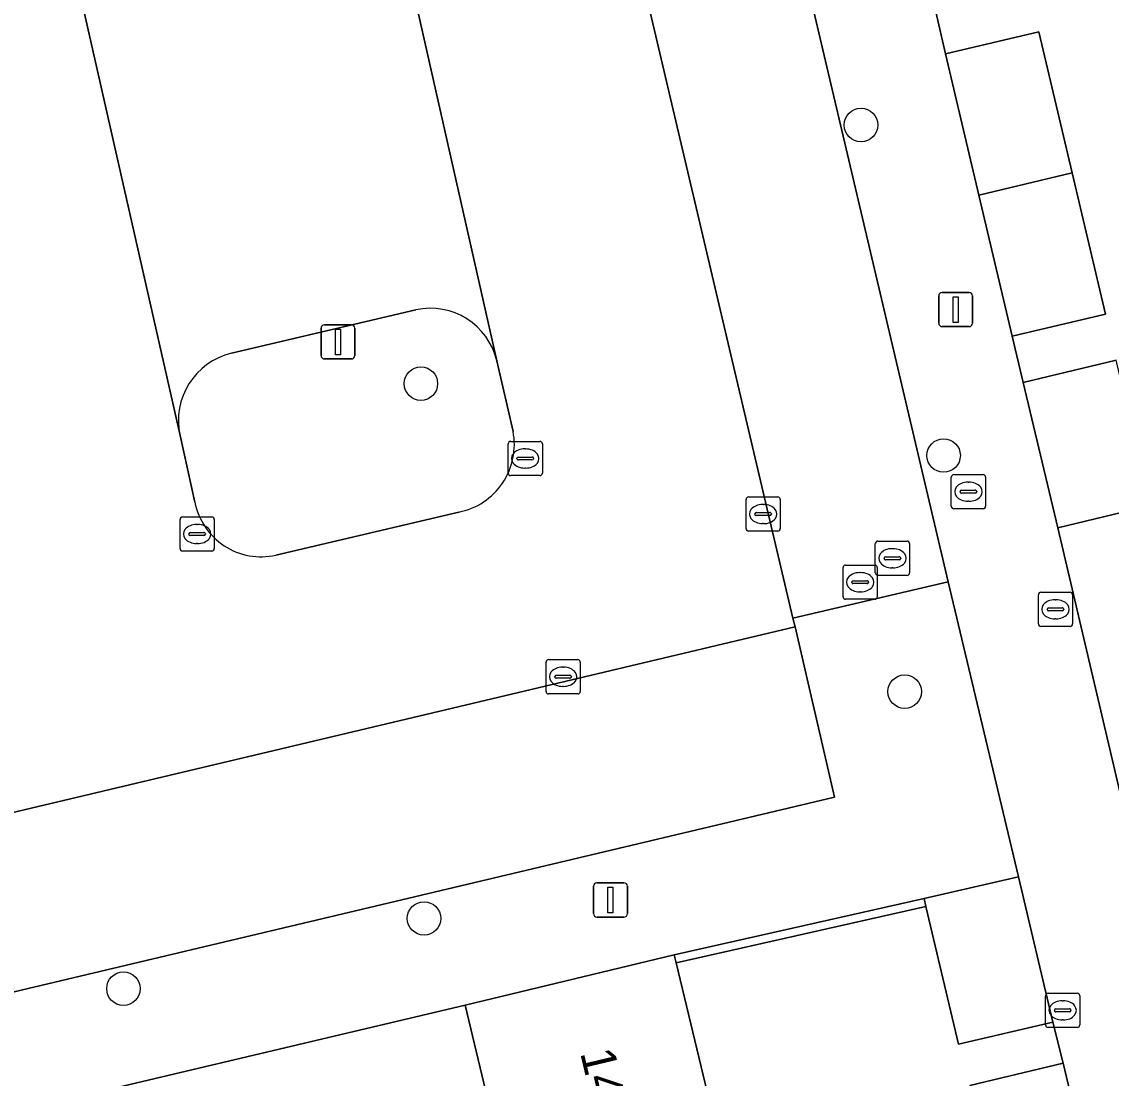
# Model space of a CAD drawing. Extents: x 158031 to 159244, y 380104 to 381214.
# Drawn here: x 159144.07 to 159175.9, y 380546.19 to 380577.04 of the extents above; entities that cross this region are included whole.
import ezdxf

# ---------------------------------------------------------------- set-up
doc = ezdxf.new("R2010")
doc.units = 0
for name, color, linetype in [('IMGEO_Boom', 7, 'Continuous'), ('IMGEO_Erf', 7, 'Continuous'), ('IMGEO_Groenvoorziening', 7, 'Continuous'), ('IMGEO_Hek', 7, 'Continuous'), ('IMGEO_Kolk', 7, 'Continuous'), ('IMGEO_Lichtmast', 7, 'Continuous'), ('IMGEO_Muur', 7, 'Continuous'), ('IMGEO_Pand', 7, 'Continuous'), ('IMGEO_Pand_nummerreeks', 7, 'Continuous'), ('IMGEO_Parkeervlak_open', 7, 'Continuous'), ('IMGEO_Rijbaan_lokaal_open', 7, 'Continuous'), ('IMGEO_Rioolput', 7, 'Continuous'), ('IMGEO_Voetpad_open', 7, 'Continuous')]:
    doc.layers.add(name, color=color, linetype=linetype)

msp = doc.modelspace()

# ---------------------------------------------------------------- linework, layer by layer
at = {"layer": 'IMGEO_Boom'}
for centre in [(159168.588, 380574.025), (159155.733, 380566.473), (159171, 380564.374), (159169.864, 380557.479), (159155.824, 380550.856), (159147.043, 380548.806)]:
    msp.add_circle(centre, 0.489, dxfattribs=at)
at = {"layer": 'IMGEO_Erf'}
for points in [[(159177.755, 380584.523), (159174.783, 380583.817), (159173.475, 380589.321), (159172.256, 380589.033), (159171.519, 380592.135), (159167.512, 380591.19), (159169.751, 380581.577), (159172.474, 380582.231), (159173.494, 380577.983), (159170.772, 380577.329), (159171.053, 380576.105), (159173.778, 380576.749), (159174.752, 380572.625), (159175.727, 380568.501), (159173.002, 380567.857), (159173.32, 380566.509), (159176.044, 380567.157)], [(159177.047, 380562.911), (159174.341, 380562.261), (159177.599, 380548.385)], [(159171.767, 380545.979), (159174.49, 380546.631), (159174.189, 380547.829), (159171.431, 380547.181), (159170.484, 380551.207), (159163.184, 380549.557), (159164.46, 380544.257)], [(159157.68, 380545.597), (159157.025, 380548.321), (159136.886, 380543.562)]]:
    msp.add_lwpolyline(points, dxfattribs=at)
at = {"layer": 'IMGEO_Groenvoorziening'}
for points in [[(159155.586, 380568.628), (159150.201, 380567.359)], [(159158.425, 380565.077), (159157.951, 380567.137)], [(159148.696, 380564.96), (159149.133, 380563.012)], [(159151.499, 380561.465), (159156.836, 380562.723)]]:
    msp.add_lwpolyline(points, dxfattribs=at)
for centre, radius, start, end in [((159156.007, 380566.675), 1.998, 13.365, 102.1768), ((159150.67, 380565.393), 2.021, 103.4246, 192.3716), ((159156.457, 380564.692), 2.005, 280.8895, 11.0702), ((159151.064, 380563.383), 1.967, 190.8715, 282.7714)]:
    msp.add_arc(centre, radius, start, end, dxfattribs=at)
at = {"layer": 'IMGEO_Hek'}
msp.add_lwpolyline([(159136.886, 380543.562), (159157.025, 380548.321)], dxfattribs=at)
at = {"layer": 'IMGEO_Kolk'}
for p, q in [((159158.28, 380563.861), (159158.28, 380564.713)), ((159158.355, 380564.787), (159159.207, 380564.787)), ((159159.281, 380564.713), (159159.281, 380563.861)), ((159158.582, 380564.33), (159158.98, 380564.33)), ((159158.768, 380564.567), (159158.793, 380564.567)), ((159158.539, 380564.281), (159158.539, 380564.293)), ((159158.977, 380564.244), (159158.579, 380564.244)), ((159158.791, 380564.007), (159158.766, 380564.007)), ((159159.023, 380564.293), (159159.023, 380564.281)), ((159159.207, 380563.787), (159158.355, 380563.787)), ((159165.229, 380562.238), (159165.229, 380563.09)), ((159165.304, 380563.164), (159166.156, 380563.164)), ((159166.23, 380563.09), (159166.23, 380562.238)), ((159165.717, 380562.944), (159165.742, 380562.944)), ((159148.696, 380561.656), (159148.696, 380562.508)), ((159148.771, 380562.582), (159149.623, 380562.582)), ((159149.697, 380562.508), (159149.697, 380561.656)), ((159165.488, 380562.658), (159165.488, 380562.67)), ((159165.926, 380562.621), (159165.528, 380562.621)), ((159165.531, 380562.707), (159165.929, 380562.707)), ((159165.972, 380562.67), (159165.972, 380562.658)), ((159148.998, 380562.125), (159149.396, 380562.125)), ((159149.184, 380562.362), (159149.209, 380562.362)), ((159166.156, 380562.164), (159165.304, 380562.164)), ((159165.74, 380562.384), (159165.715, 380562.384)), ((159148.955, 380562.076), (159148.955, 380562.088)), ((159149.393, 380562.039), (159148.995, 380562.039)), ((159149.207, 380561.802), (159149.182, 380561.802)), ((159149.439, 380562.088), (159149.439, 380562.076)), ((159149.623, 380561.582), (159148.771, 380561.582)), ((159159.387, 380557.487), (159159.387, 380558.339)), ((159159.462, 380558.413), (159160.314, 380558.413)), ((159160.388, 380558.339), (159160.388, 380557.487)), ((159159.689, 380557.956), (159160.087, 380557.956)), ((159159.875, 380558.193), (159159.9, 380558.193)), ((159159.646, 380557.907), (159159.646, 380557.919)), ((159160.084, 380557.87), (159159.686, 380557.87)), ((159160.13, 380557.919), (159160.13, 380557.907)), ((159160.314, 380557.413), (159159.462, 380557.413)), ((159159.898, 380557.633), (159159.873, 380557.633)), ((159173.978, 380547.745), (159173.978, 380548.597)), ((159174.053, 380548.671), (159174.905, 380548.671)), ((159174.466, 380548.451), (159174.491, 380548.451)), ((159174.979, 380548.597), (159174.979, 380547.745)), ((159174.237, 380548.165), (159174.237, 380548.177)), ((159174.675, 380548.128), (159174.277, 380548.128)), ((159174.28, 380548.214), (159174.678, 380548.214)), ((159174.721, 380548.177), (159174.721, 380548.165)), ((159174.489, 380547.891), (159174.464, 380547.891)), ((159174.905, 380547.671), (159174.053, 380547.671))]:
    msp.add_line(p, q, dxfattribs=at)
for points in [[(159158.28, 380563.861), (159158.28, 380564.713)], [(159158.355, 380564.787), (159159.207, 380564.787)], [(159159.281, 380564.713), (159159.281, 380563.861)], [(159159.207, 380563.787), (159158.355, 380563.787)], [(159165.229, 380562.238), (159165.229, 380563.09)], [(159165.304, 380563.164), (159166.156, 380563.164)], [(159166.23, 380563.09), (159166.23, 380562.238)], [(159148.696, 380561.656), (159148.696, 380562.508)], [(159148.771, 380562.582), (159149.623, 380562.582)], [(159149.697, 380562.508), (159149.697, 380561.656)], [(159166.156, 380562.164), (159165.304, 380562.164)], [(159149.623, 380561.582), (159148.771, 380561.582)], [(159159.387, 380557.487), (159159.387, 380558.339)], [(159159.462, 380558.413), (159160.314, 380558.413)], [(159160.388, 380558.339), (159160.388, 380557.487)], [(159160.314, 380557.413), (159159.462, 380557.413)], [(159173.978, 380547.745), (159173.978, 380548.597)], [(159174.053, 380548.671), (159174.905, 380548.671)], [(159174.979, 380548.597), (159174.979, 380547.745)], [(159174.905, 380547.671), (159174.053, 380547.671)]]:
    msp.add_lwpolyline(points, dxfattribs=at)
for centre, radius, start, end in [((159158.357, 380564.711), 0.0765, 91.552, 178.448), ((159158.357, 380564.711), 0.0765, 91.552, 178.448), ((159159.205, 380564.711), 0.0765, 1.552, 88.448), ((159159.205, 380564.711), 0.0765, 1.552, 88.448), ((159158.579, 380564.29), 0.0403, 85.8775, 175.7526), ((159158.984, 380564.292), 0.0386, 1.7309, 96.639), ((159158.576, 380564.28), 0.0366, 178.938, 274.7102), ((159158.98, 380564.287), 0.043, 264.8664, 352.4533), ((159158.357, 380563.863), 0.0765, 181.552, 268.448), ((159158.357, 380563.863), 0.0765, 181.552, 268.448), ((159159.205, 380563.863), 0.0765, 271.552, 358.448), ((159159.205, 380563.863), 0.0765, 271.552, 358.448), ((159165.306, 380563.088), 0.0765, 91.552, 178.448), ((159165.306, 380563.088), 0.0765, 91.552, 178.448), ((159166.154, 380563.088), 0.0765, 1.552, 88.448), ((159166.154, 380563.088), 0.0765, 1.552, 88.448), ((159148.773, 380562.506), 0.0765, 91.552, 178.448), ((159148.773, 380562.506), 0.0765, 91.552, 178.448), ((159149.621, 380562.506), 0.0765, 1.552, 88.448), ((159149.621, 380562.506), 0.0765, 1.552, 88.448), ((159165.528, 380562.667), 0.0403, 85.8775, 175.7526), ((159165.525, 380562.657), 0.0366, 178.938, 274.7102), ((159165.929, 380562.664), 0.043, 264.8664, 352.4533), ((159165.933, 380562.669), 0.0386, 1.7309, 96.639), ((159148.995, 380562.085), 0.0403, 85.8775, 175.7526), ((159149.4, 380562.087), 0.0386, 1.7309, 96.639), ((159165.306, 380562.24), 0.0765, 181.552, 268.448), ((159165.306, 380562.24), 0.0765, 181.552, 268.448), ((159166.154, 380562.24), 0.0765, 271.552, 358.448), ((159166.154, 380562.24), 0.0765, 271.552, 358.448), ((159148.992, 380562.075), 0.0366, 178.938, 274.7102), ((159149.396, 380562.082), 0.043, 264.8664, 352.4533), ((159148.773, 380561.658), 0.0765, 181.552, 268.448), ((159148.773, 380561.658), 0.0765, 181.552, 268.448), ((159149.621, 380561.658), 0.0765, 271.552, 358.448), ((159149.621, 380561.658), 0.0765, 271.552, 358.448), ((159159.464, 380558.337), 0.0765, 91.552, 178.448), ((159159.464, 380558.337), 0.0765, 91.552, 178.448), ((159160.312, 380558.337), 0.0765, 1.552, 88.448), ((159160.312, 380558.337), 0.0765, 1.552, 88.448), ((159159.686, 380557.916), 0.0403, 85.8775, 175.7526), ((159160.091, 380557.918), 0.0386, 1.7309, 96.639), ((159159.683, 380557.906), 0.0366, 178.938, 274.7102), ((159160.087, 380557.913), 0.043, 264.8664, 352.4533), ((159159.464, 380557.489), 0.0765, 181.552, 268.448), ((159159.464, 380557.489), 0.0765, 181.552, 268.448), ((159160.312, 380557.489), 0.0765, 271.552, 358.448), ((159160.312, 380557.489), 0.0765, 271.552, 358.448), ((159174.055, 380548.595), 0.0765, 91.552, 178.448), ((159174.055, 380548.595), 0.0765, 91.552, 178.448), ((159174.903, 380548.595), 0.0765, 1.552, 88.448), ((159174.903, 380548.595), 0.0765, 1.552, 88.448), ((159174.277, 380548.174), 0.0403, 85.8775, 175.7526), ((159174.274, 380548.164), 0.0366, 178.938, 274.7102), ((159174.678, 380548.171), 0.043, 264.8664, 352.4533), ((159174.682, 380548.176), 0.0386, 1.7309, 96.639), ((159174.055, 380547.747), 0.0765, 181.552, 268.448), ((159174.055, 380547.747), 0.0765, 181.552, 268.448), ((159174.903, 380547.747), 0.0765, 271.552, 358.448), ((159174.903, 380547.747), 0.0765, 271.552, 358.448)]:
    msp.add_arc(centre, radius, start, end, dxfattribs=at)
for centre, major_axis, ratio, start_param, end_param in [((159158.767, 380564.287), (-0.387, 0.002), 0.722429, 4.712389, 7.853982), ((159158.792, 380564.287), (-0.39, 0.002), 0.717154, 1.570796, 4.712389), ((159165.716, 380562.664), (-0.387, 0.002), 0.722429, 4.712389, 7.853982), ((159165.741, 380562.664), (-0.39, 0.002), 0.717154, 1.570796, 4.712389), ((159149.183, 380562.082), (-0.387, 0.002), 0.722429, 4.712389, 7.853982), ((159149.208, 380562.082), (-0.39, 0.002), 0.717154, 1.570796, 4.712389), ((159159.874, 380557.913), (-0.387, 0.002), 0.722429, 4.712389, 7.853982), ((159159.899, 380557.913), (-0.39, 0.002), 0.717154, 1.570796, 4.712389), ((159174.465, 380548.171), (-0.387, 0.002), 0.722429, 4.712389, 7.853982), ((159174.49, 380548.171), (-0.39, 0.002), 0.717154, 1.570796, 4.712389)]:
    msp.add_ellipse(centre, major_axis=major_axis, ratio=ratio, start_param=start_param, end_param=end_param, dxfattribs=at)
at = {"layer": 'IMGEO_Lichtmast'}
for p, q in [((159170.957, 380569.137), (159171.747, 380569.137)), ((159171.747, 380569.137), (159170.957, 380569.137)), ((159170.857, 380568.237), (159170.857, 380569.037)), ((159170.857, 380569.037), (159170.857, 380568.237)), ((159171.847, 380569.037), (159171.847, 380568.237)), ((159171.847, 380568.237), (159171.847, 380569.037)), ((159152.915, 380568.193), (159153.705, 380568.193)), ((159153.705, 380568.193), (159152.915, 380568.193)), ((159152.815, 380567.293), (159152.815, 380568.093)), ((159152.815, 380568.093), (159152.815, 380567.293)), ((159153.805, 380568.093), (159153.805, 380567.293)), ((159153.805, 380567.293), (159153.805, 380568.093)), ((159171.747, 380568.137), (159170.957, 380568.137)), ((159170.957, 380568.137), (159171.747, 380568.137)), ((159153.705, 380567.193), (159152.915, 380567.193)), ((159152.915, 380567.193), (159153.705, 380567.193)), ((159160.773, 380550.998), (159160.773, 380551.798)), ((159160.773, 380551.798), (159160.773, 380550.998)), ((159160.873, 380551.898), (159161.663, 380551.898)), ((159161.663, 380551.898), (159160.873, 380551.898)), ((159161.763, 380551.798), (159161.763, 380550.998)), ((159161.763, 380550.998), (159161.763, 380551.798)), ((159161.663, 380550.898), (159160.873, 380550.898)), ((159160.873, 380550.898), (159161.663, 380550.898))]:
    msp.add_line(p, q, dxfattribs=at)
for points in [[(159171.277, 380569.012), (159171.427, 380569.012), (159171.427, 380568.262), (159171.277, 380568.262), (159171.277, 380569.012)], [(159153.235, 380568.068), (159153.385, 380568.068), (159153.385, 380567.318), (159153.235, 380567.318), (159153.235, 380568.068)], [(159161.193, 380551.773), (159161.343, 380551.773), (159161.343, 380551.023), (159161.193, 380551.023), (159161.193, 380551.773)]]:
    msp.add_lwpolyline(points, dxfattribs=at)
for centre, start, end in [((159170.957, 380569.037), 90, 180), ((159170.957, 380569.037), 90, 180), ((159171.747, 380569.037), 0, 90), ((159171.747, 380569.037), 360, 90), ((159152.915, 380568.093), 90, 180), ((159152.915, 380568.093), 90, 180), ((159153.705, 380568.093), 0, 90), ((159153.705, 380568.093), 360, 90), ((159170.957, 380568.237), 180, 270), ((159170.957, 380568.237), 180, 270), ((159171.747, 380568.237), 270, 0), ((159171.747, 380568.237), 270, 0), ((159152.915, 380567.293), 180, 270), ((159152.915, 380567.293), 180, 270), ((159153.705, 380567.293), 270, 0), ((159153.705, 380567.293), 270, 0), ((159160.873, 380551.798), 90, 180), ((159160.873, 380551.798), 90, 180), ((159161.663, 380551.798), 0, 90), ((159161.663, 380551.798), 360, 90), ((159160.873, 380550.998), 180, 270), ((159160.873, 380550.998), 180, 270), ((159161.663, 380550.998), 270, 0), ((159161.663, 380550.998), 270, 0)]:
    msp.add_arc(centre, 0.1, start, end, dxfattribs=at)
at = {"layer": 'IMGEO_Muur'}
msp.add_lwpolyline([(159163.184, 380549.557), (159170.484, 380551.207), (159170.429, 380551.441), (159163.128, 380549.791)], close=True, dxfattribs=at)
at = {"layer": 'IMGEO_Pand'}
for points in [[(159174.752, 380572.625), (159173.778, 380576.749), (159171.053, 380576.105), (159172.027, 380571.981)], [(159174.752, 380572.625), (159172.027, 380571.981), (159173.002, 380567.857), (159175.727, 380568.501)], [(159173.32, 380566.509), (159174.341, 380562.261), (159177.047, 380562.911), (159176.044, 380567.157)], [(159170.484, 380551.207), (159171.431, 380547.181), (159174.189, 380547.829), (159173.191, 380552.075), (159170.429, 380551.441)], [(159164.46, 380544.257), (159163.184, 380549.557), (159163.128, 380549.791), (159157.025, 380548.321), (159157.68, 380545.597), (159154.867, 380544.92), (159156.276, 380539.067), (159159.147, 380539.751), (159162.135, 380540.463), (159161.403, 380543.538)], [(159174.49, 380546.631), (159171.767, 380545.979), (159172.783, 380541.734), (159175.506, 380542.385)]]:
    msp.add_lwpolyline(points, close=True, dxfattribs=at)
at = {"layer": 'IMGEO_Parkeervlak_open'}
for points in [[(159166.596, 380559.628), (159171.132, 380560.689), (159164.136, 380590.403), (159159.609, 380589.317)], [(159166.662, 380559.374), (159121.612, 380548.682), (159122.79, 380543.718), (159167.813, 380554.395)]]:
    msp.add_lwpolyline(points, close=True, dxfattribs=at)
for points in [[(159157.951, 380567.137), (159154.659, 380581.713), (159145.396, 380579.524), (159148.696, 380564.96)], [(159150.201, 380567.359), (159155.586, 380568.628)]]:
    msp.add_lwpolyline(points, dxfattribs=at)
for centre, radius, start, end in [((159156.007, 380566.675), 1.998, 13.365, 102.1768), ((159150.67, 380565.393), 2.021, 103.4246, 192.3716)]:
    msp.add_arc(centre, radius, start, end, dxfattribs=at)
at = {"layer": 'IMGEO_Rijbaan_lokaal_open'}
msp.add_lwpolyline([(159166.662, 380559.374), (159166.596, 380559.628), (159159.609, 380589.317), (159137.551, 380584.09), (159142.819, 380562.063), (159143.405, 380559.561), (159085.921, 380545.977), (159086.565, 380543.238), (159087.209, 380540.498), (159121.612, 380548.682)], close=True, dxfattribs=at)
for points in [[(159145.396, 380579.524), (159154.659, 380581.713), (159157.951, 380567.137), (159158.425, 380565.077)], [(159149.133, 380563.012), (159148.696, 380564.96), (159145.396, 380579.524)], [(159156.836, 380562.723), (159151.499, 380561.465)]]:
    msp.add_lwpolyline(points, dxfattribs=at)
for centre, radius, start, end in [((159156.457, 380564.692), 2.005, 280.8895, 11.0702), ((159151.064, 380563.383), 1.967, 190.8715, 282.7714)]:
    msp.add_arc(centre, radius, start, end, dxfattribs=at)
at = {"layer": 'IMGEO_Rioolput'}
for p, q in [((159171.225, 380562.891), (159171.225, 380563.743)), ((159171.3, 380563.817), (159172.152, 380563.817)), ((159172.226, 380563.743), (159172.226, 380562.891)), ((159171.713, 380563.597), (159171.738, 380563.597)), ((159171.484, 380563.311), (159171.484, 380563.323)), ((159171.922, 380563.274), (159171.524, 380563.274)), ((159171.527, 380563.36), (159171.925, 380563.36)), ((159171.968, 380563.323), (159171.968, 380563.311)), ((159172.152, 380562.817), (159171.3, 380562.817)), ((159171.736, 380563.037), (159171.711, 380563.037)), ((159169.006, 380560.948), (159169.006, 380561.8)), ((159169.081, 380561.874), (159169.933, 380561.874)), ((159170.007, 380561.8), (159170.007, 380560.948)), ((159169.494, 380561.654), (159169.519, 380561.654)), ((159168.138, 380561.175), (159168.99, 380561.175)), ((159169.265, 380561.368), (159169.265, 380561.38)), ((159169.703, 380561.331), (159169.305, 380561.331)), ((159169.308, 380561.417), (159169.706, 380561.417)), ((159169.749, 380561.38), (159169.749, 380561.368)), ((159168.063, 380560.249), (159168.063, 380561.101)), ((159168.551, 380560.955), (159168.576, 380560.955)), ((159169.064, 380561.101), (159169.064, 380560.249)), ((159169.933, 380560.874), (159169.081, 380560.874)), ((159169.517, 380561.094), (159169.492, 380561.094)), ((159168.322, 380560.669), (159168.322, 380560.681)), ((159168.76, 380560.632), (159168.362, 380560.632)), ((159168.365, 380560.718), (159168.763, 380560.718)), ((159168.806, 380560.681), (159168.806, 380560.669)), ((159168.574, 380560.395), (159168.549, 380560.395)), ((159173.768, 380559.457), (159173.768, 380560.309)), ((159173.843, 380560.383), (159174.695, 380560.383)), ((159174.769, 380560.309), (159174.769, 380559.457)), ((159168.99, 380560.175), (159168.138, 380560.175)), ((159174.027, 380559.877), (159174.027, 380559.889)), ((159174.07, 380559.926), (159174.468, 380559.926)), ((159174.256, 380560.163), (159174.281, 380560.163)), ((159174.511, 380559.889), (159174.511, 380559.877)), ((159174.465, 380559.84), (159174.067, 380559.84)), ((159174.279, 380559.603), (159174.254, 380559.603)), ((159174.695, 380559.383), (159173.843, 380559.383))]:
    msp.add_line(p, q, dxfattribs=at)
for points in [[(159171.225, 380562.891), (159171.225, 380563.743)], [(159171.3, 380563.817), (159172.152, 380563.817)], [(159172.226, 380563.743), (159172.226, 380562.891)], [(159172.152, 380562.817), (159171.3, 380562.817)], [(159169.006, 380560.948), (159169.006, 380561.8)], [(159169.081, 380561.874), (159169.933, 380561.874)], [(159170.007, 380561.8), (159170.007, 380560.948)], [(159168.138, 380561.175), (159168.99, 380561.175)], [(159168.063, 380560.249), (159168.063, 380561.101)], [(159169.064, 380561.101), (159169.064, 380560.249)], [(159169.933, 380560.874), (159169.081, 380560.874)], [(159173.768, 380559.457), (159173.768, 380560.309)], [(159173.843, 380560.383), (159174.695, 380560.383)], [(159174.769, 380560.309), (159174.769, 380559.457)], [(159168.99, 380560.175), (159168.138, 380560.175)], [(159174.695, 380559.383), (159173.843, 380559.383)]]:
    msp.add_lwpolyline(points, dxfattribs=at)
for centre, radius, start, end in [((159171.302, 380563.741), 0.0765, 91.552, 178.448), ((159171.302, 380563.741), 0.0765, 91.552, 178.448), ((159172.15, 380563.741), 0.0765, 1.552, 88.448), ((159172.15, 380563.741), 0.0765, 1.552, 88.448), ((159171.524, 380563.32), 0.0403, 85.8775, 175.7526), ((159171.521, 380563.31), 0.0366, 178.938, 274.7102), ((159171.925, 380563.317), 0.043, 264.8664, 352.4533), ((159171.929, 380563.322), 0.0386, 1.7309, 96.639), ((159171.302, 380562.893), 0.0765, 181.552, 268.448), ((159171.302, 380562.893), 0.0765, 181.552, 268.448), ((159172.15, 380562.893), 0.0765, 271.552, 358.448), ((159172.15, 380562.893), 0.0765, 271.552, 358.448), ((159169.083, 380561.798), 0.0765, 91.552, 178.448), ((159169.083, 380561.798), 0.0765, 91.552, 178.448), ((159169.931, 380561.798), 0.0765, 1.552, 88.448), ((159169.931, 380561.798), 0.0765, 1.552, 88.448), ((159168.14, 380561.099), 0.0765, 91.552, 178.448), ((159168.14, 380561.099), 0.0765, 91.552, 178.448), ((159168.988, 380561.099), 0.0765, 1.552, 88.448), ((159168.988, 380561.099), 0.0765, 1.552, 88.448), ((159169.305, 380561.377), 0.0403, 85.8775, 175.7526), ((159169.302, 380561.367), 0.0366, 178.938, 274.7102), ((159169.706, 380561.374), 0.043, 264.8664, 352.4533), ((159169.71, 380561.379), 0.0386, 1.7309, 96.639), ((159169.083, 380560.95), 0.0765, 181.552, 268.448), ((159169.083, 380560.95), 0.0765, 181.552, 268.448), ((159169.931, 380560.95), 0.0765, 271.552, 358.448), ((159169.931, 380560.95), 0.0765, 271.552, 358.448), ((159168.362, 380560.678), 0.0403, 85.8775, 175.7526), ((159168.359, 380560.668), 0.0366, 178.938, 274.7102), ((159168.763, 380560.675), 0.043, 264.8664, 352.4533), ((159168.767, 380560.68), 0.0386, 1.7309, 96.639), ((159168.14, 380560.251), 0.0765, 181.552, 268.448), ((159168.14, 380560.251), 0.0765, 181.552, 268.448), ((159168.988, 380560.251), 0.0765, 271.552, 358.448), ((159168.988, 380560.251), 0.0765, 271.552, 358.448), ((159173.845, 380560.307), 0.0765, 91.552, 178.448), ((159173.845, 380560.307), 0.0765, 91.552, 178.448), ((159174.693, 380560.307), 0.0765, 1.552, 88.448), ((159174.693, 380560.307), 0.0765, 1.552, 88.448), ((159174.067, 380559.886), 0.0403, 85.8775, 175.7526), ((159174.064, 380559.876), 0.0366, 178.938, 274.7102), ((159174.468, 380559.883), 0.043, 264.8664, 352.4533), ((159174.472, 380559.888), 0.0386, 1.7309, 96.639), ((159173.845, 380559.459), 0.0765, 181.552, 268.448), ((159173.845, 380559.459), 0.0765, 181.552, 268.448), ((159174.693, 380559.459), 0.0765, 271.552, 358.448), ((159174.693, 380559.459), 0.0765, 271.552, 358.448)]:
    msp.add_arc(centre, radius, start, end, dxfattribs=at)
for centre, major_axis, ratio, start_param, end_param in [((159171.712, 380563.317), (-0.387, 0.002), 0.722429, 4.712389, 7.853982), ((159171.737, 380563.317), (-0.39, 0.002), 0.717154, 1.570796, 4.712389), ((159169.493, 380561.374), (-0.387, 0.002), 0.722429, 4.712389, 7.853982), ((159169.518, 380561.374), (-0.39, 0.002), 0.717154, 1.570796, 4.712389), ((159168.55, 380560.675), (-0.387, 0.002), 0.722429, 4.712389, 7.853982), ((159168.575, 380560.675), (-0.39, 0.002), 0.717154, 1.570796, 4.712389), ((159174.255, 380559.883), (-0.387, 0.002), 0.722429, 4.712389, 7.853982), ((159174.28, 380559.883), (-0.39, 0.002), 0.717154, 1.570796, 4.712389)]:
    msp.add_ellipse(centre, major_axis=major_axis, ratio=ratio, start_param=start_param, end_param=end_param, dxfattribs=at)
at = {"layer": 'IMGEO_Voetpad_open'}
for points in [[(159177.599, 380548.385), (159174.341, 380562.261), (159173.32, 380566.509), (159173.002, 380567.857), (159172.027, 380571.981), (159171.053, 380576.105), (159170.772, 380577.329), (159169.751, 380581.577), (159167.512, 380591.19), (159164.136, 380590.403), (159171.132, 380560.689), (159173.191, 380552.075), (159174.189, 380547.829), (159174.49, 380546.631), (159175.506, 380542.385), (159180.067, 380523.232)], [(159136.886, 380543.562), (159157.025, 380548.321), (159163.128, 380549.791), (159170.429, 380551.441), (159173.191, 380552.075), (159171.132, 380560.689), (159166.596, 380559.628), (159166.662, 380559.374), (159167.813, 380554.395), (159122.79, 380543.718), (159121.612, 380548.682), (159087.209, 380540.498)]]:
    msp.add_lwpolyline(points, dxfattribs=at)

# ---------------------------------------------------------------- texts
at = {"layer": 'IMGEO_Pand_nummerreeks'}
msp.add_text('14', height=1, rotation=283.3854, dxfattribs=at).set_placement((159160.38, 380546.936))

doc.saveas('drawing.dxf')
